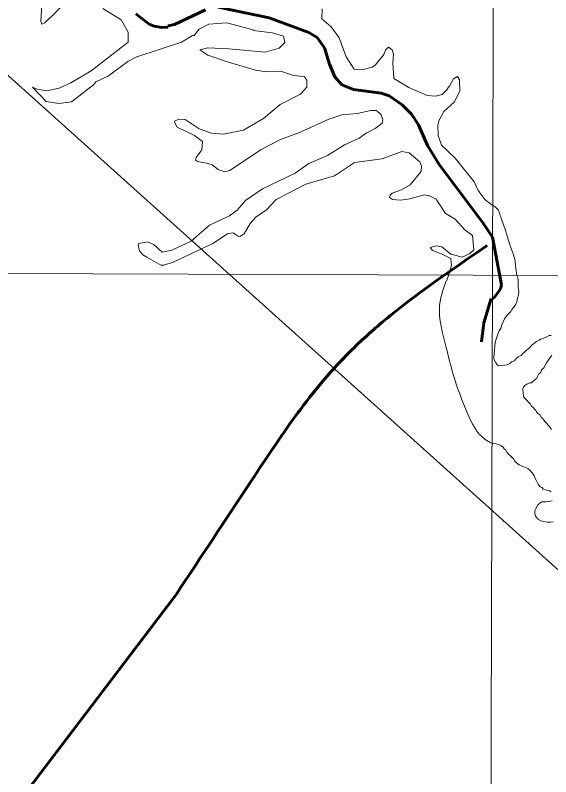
# Model space of a CAD drawing. Extents: x -1643653 to 4543381, y 1624270 to 13878484.
# Drawn here: x 801955 to 802718, y 9015515 to 9016602 of the extents above; entities that cross this region are included whole.
import ezdxf

# ---------------------------------------------------------------- set-up
doc = ezdxf.new("R2010")
doc.units = 0
doc.header["$LTSCALE"] = 200
doc.linetypes.add('LONG_DASH_SHORT_DASH', pattern=[9.9, 6, -1.2, 1.5, -1.2])
doc.layers.add('60', color=7, linetype='Continuous', lineweight=13)

msp = doc.modelspace()

# ---------------------------------------------------------------- linework, layer by layer
at = {"layer": '60'}
msp.add_line((798190.5, 9016246.4), (834959.1, 9016114), dxfattribs=at)
for points in [[(802658.4, 9024448.3), (802635.4, 9016230.4), (802613.7, 9008888.5)], [(807126, 9013554.3), (805831.2, 9014683.5), (804956.4, 9014561), (803779.5, 9015538.2), (802903.5, 9015653.1), (801522.3, 9016894.9), (800901.2, 9016842.4), (800376.3, 9017157.5), (799886.4, 9016711.1), (799746.4, 9016868.7), (799540.1, 9016834.7), (799794.2, 9017234.1), (799926.4, 9018248.5), (800734.8, 9018666.7), (801270.7, 9019718.2), (802746.2, 9020198.7), (804393.9, 9022148.4), (804477.4, 9023011.8), (804881.1, 9023304.3), (805354.3, 9023555), (806014.4, 9022695.6), (806410.3, 9021665.8)], [(801992.3, 9016616.6), (801991, 9016593.2), (801992.7, 9016589), (801996.6, 9016590.9), (802027.1, 9016620.2)], [(802079.7, 9016611.3), (802105.8, 9016595.2), (802115.5, 9016577.6), (802115.5, 9016563.1)], [(802634.5, 9016331), (802625, 9016338.1), (802615, 9016351.5), (802609.1, 9016363.9), (802582.2, 9016397.4), (802562.7, 9016416.1), (802557.6, 9016429.7), (802557.3, 9016444.4), (802558.7, 9016450.9), (802566.1, 9016464), (802581.2, 9016477.9), (802588.7, 9016493.8), (802588.1, 9016509.2), (802585.2, 9016514.2), (802579.8, 9016510.6), (802573.9, 9016500.5), (802572.6, 9016499.1), (802570.1, 9016495.2), (802563.3, 9016488.3), (802554, 9016486.2), (802541.9, 9016487.2), (802516, 9016498.2), (802494.4, 9016511.5), (802493.1, 9016533.2), (802494.2, 9016546), (802492.1, 9016552.4), (802487.1, 9016555.9), (802483.1, 9016552.5), (802480.3, 9016545.6), (802468.2, 9016530.6), (802463.6, 9016527.3), (802449, 9016523.5), (802438.1, 9016524.6), (802426.8, 9016542.1), (802416.5, 9016569.4), (802405, 9016584.9), (802392, 9016596.4), (802392.5, 9016610.8)], [(802634.5, 9016331), (802625, 9016338.1), (802615, 9016351.5), (802609.1, 9016363.9), (802582.2, 9016397.4), (802562.7, 9016416.1), (802557.6, 9016429.7), (802557.3, 9016444.4), (802558.7, 9016450.9), (802566.1, 9016464), (802581.2, 9016477.9), (802588.7, 9016493.8), (802588.1, 9016509.2), (802585.2, 9016514.2), (802579.8, 9016510.6), (802573.9, 9016500.5), (802572.6, 9016499.1), (802570.1, 9016495.2), (802563.3, 9016488.3), (802554, 9016486.2), (802541.9, 9016487.2), (802516, 9016498.2), (802494.4, 9016511.5), (802493.1, 9016533.2), (802494.2, 9016546), (802492.1, 9016552.4), (802487.1, 9016555.9), (802483.1, 9016552.5), (802480.3, 9016545.6), (802468.2, 9016530.6), (802463.6, 9016527.3), (802449, 9016523.5), (802438.1, 9016524.6), (802426.8, 9016542.1), (802416.5, 9016569.4), (802405, 9016584.9), (802392, 9016596.4), (802392.5, 9016610.8)], [(802115.5, 9016563.1), (802062.9, 9016522.1), (802034, 9016505.1), (802017, 9016497.7), (801999.8, 9016493.9), (801985.8, 9016496), (801979.2, 9016498.9), (801998.8, 9016478.6), (802016.5, 9016475.5), (802034.7, 9016478), (802066.1, 9016502.1), (802069.6, 9016506.3), (802087.7, 9016515.3), (802115, 9016535.3), (802128.1, 9016542.3), (802191.5, 9016563.3), (802207.3, 9016572.6), (802210, 9016572.6), (802216.9, 9016581.9), (802230.9, 9016588.8), (802256.5, 9016590.7), (802293.8, 9016580.7), (802293.8, 9016579.7), (802321.7, 9016576.3), (802337.1, 9016571.6), (802339.2, 9016562.5), (802331, 9016554.5), (802310.9, 9016548.9), (802259.2, 9016553.8)], [(802259.2, 9016553.8), (802229.3, 9016555.2), (802217.7, 9016552), (802229.3, 9016544.7), (802258.5, 9016534.7), (802297.1, 9016523.1), (802312.4, 9016520.8), (802332.8, 9016521.5), (802350.1, 9016515.9), (802367, 9016513.7), (802370.3, 9016509), (802370.3, 9016498.8), (802361.3, 9016488.9), (802332.4, 9016474.4), (802308.5, 9016454.3), (802280.2, 9016437.6), (802251.8, 9016431.7), (802234.6, 9016433.2), (802216.8, 9016439.4), (802197.1, 9016452.8), (802187.8, 9016453), (802181.6, 9016450.6), (802182.1, 9016447.9), (802185.6, 9016441.9), (802210.4, 9016429.7), (802221.7, 9016421.2), (802220.9, 9016409.3), (802212.6, 9016398.4), (802211.8, 9016394.9), (802214.4, 9016392.7), (802228, 9016390.3), (802235.3, 9016388), (802243.8, 9016381.3), (802253.1, 9016378.3), (802260.7, 9016380.2), (802305.2, 9016409.8), (802332.8, 9016424.4), (802360, 9016434.3), (802401.9, 9016453.1), (802420.3, 9016459.6), (802442.2, 9016461.3), (802461.9, 9016465.4), (802469.9, 9016465.4), (802476.6, 9016459.5), (802478.8, 9016452.3), (802477.9, 9016447.5), (802467.9, 9016439.7), (802455, 9016433.3), (802445.2, 9016426.3), (802424.2, 9016416.8), (802400, 9016401.6), (802373.4, 9016390), (802354, 9016376.4), (802307.1, 9016354), (802283.2, 9016337.2), (802271.2, 9016323.3), (802260.1, 9016315.4), (802231.4, 9016302.2), (802205.3, 9016279.1), (802178, 9016266.3), (802164.1, 9016263.4), (802152.1, 9016274.5), (802143.2, 9016278.3), (802131, 9016276), (802129.9, 9016273.6)], [(802129.9, 9016273.6), (802131.6, 9016265.4), (802136.4, 9016259.7), (802142.2, 9016256.5), (802162.4, 9016244.9), (802166.3, 9016244.9), (802180, 9016249.3), (802236.6, 9016275.7), (802257.4, 9016289.8), (802265.5, 9016290.8), (802272.3, 9016286.3), (802274.7, 9016285.8), (802280.9, 9016289.5), (802289.8, 9016304.2), (802297.6, 9016313.3), (802312.8, 9016323.8), (802326.8, 9016338.6), (802369.2, 9016360.7), (802410.1, 9016372.5), (802438.3, 9016391.5), (802477.9, 9016396.7), (802505.9, 9016407.3), (802516.5, 9016405), (802531.5, 9016392.4), (802533.9, 9016386.4), (802533.6, 9016378.4), (802518, 9016359.6), (802505.4, 9016352.5), (802492.3, 9016347.7), (802489.5, 9016345), (802488.3, 9016341.6), (802492.6, 9016338.6), (802503.9, 9016337.8), (802517.4, 9016339.4), (802538.2, 9016345.1), (802545.5, 9016343.7)], [(802545.5, 9016343.7), (802555.1, 9016339), (802568.2, 9016318.6), (802581.8, 9016310.6), (802596, 9016295.2), (802606.8, 9016287.1), (802608.8, 9016266.6), (802603, 9016261.4), (802592.6, 9016256.2), (802575.9, 9016260.6), (802563.2, 9016270.9), (802554.7, 9016272.6), (802546.3, 9016269.9), (802549.8, 9016265.7), (802563.4, 9016260.6), (802575.9, 9016254.5), (802576.9, 9016245), (802572.6, 9016230)], [(802638.2, 9016124.8), (802638.8, 9016129), (802639.2, 9016134.9), (802641.4, 9016142), (802642.7, 9016146.6), (802645, 9016151.1), (802647.6, 9016156), (802648.3, 9016158.9), (802650.6, 9016164.2), (802652.5, 9016168.1), (802655.8, 9016172.9), (802659, 9016176.5), (802661.3, 9016178.8), (802662.9, 9016181.7), (802665.9, 9016185), (802668.5, 9016189.2), (802670.4, 9016194.4), (802671.1, 9016198), (802672.4, 9016202.6), (802673, 9016207.1), (802672, 9016213), (802672, 9016215.5), (802672, 9016217.5), (802672.1, 9016220.5), (802671.8, 9016223.5), (802671.3, 9016227.1), (802670.6, 9016229.1), (802669.8, 9016230.2)], [(802638.2, 9016124.8), (802638.8, 9016129), (802639.2, 9016134.9), (802641.4, 9016142), (802642.7, 9016146.6), (802645, 9016151.1), (802647.6, 9016156), (802648.3, 9016158.9), (802650.6, 9016164.2), (802652.5, 9016168.1), (802655.8, 9016172.9), (802659, 9016176.5), (802661.3, 9016178.8), (802662.9, 9016181.7), (802665.9, 9016185), (802668.5, 9016189.2), (802670.4, 9016194.4), (802671.1, 9016198), (802672.4, 9016202.6), (802673, 9016207.1), (802672, 9016213), (802672, 9016215.5), (802672, 9016217.5), (802672.1, 9016220.5), (802671.8, 9016223.5), (802671.3, 9016227.1), (802670.6, 9016229.1), (802669.8, 9016230.2)], [(802719, 9016144.6), (802716.2, 9016144.4), (802713, 9016142.4), (802709.5, 9016141.2), (802706.5, 9016139.9), (802703.7, 9016139.2), (802701.7, 9016137.7), (802698.2, 9016136), (802696.2, 9016134.5), (802691.9, 9016131), (802691.9, 9016131), (802688.7, 9016127.4), (802688.7, 9016127.4), (802683.8, 9016123.5), (802680.8, 9016120.9), (802680.8, 9016120.9), (802678.2, 9016118.2), (802676.3, 9016116), (802671.7, 9016114), (802669.1, 9016111.7), (802666.5, 9016108.2), (802662.3, 9016106.9), (802660, 9016104.6), (802656.4, 9016102.6), (802652.2, 9016102), (802648.1, 9016101.8), (802644.4, 9016101.3), (802644.4, 9016101.3), (802641.4, 9016103), (802639.8, 9016105.6), (802639.8, 9016105.6), (802637.8, 9016109.8), (802637.2, 9016113), (802637.8, 9016118.6), (802638.2, 9016124.8)], [(802719, 9016144.6), (802716.2, 9016144.4), (802713, 9016142.4), (802709.5, 9016141.2), (802706.5, 9016139.9), (802703.7, 9016139.2), (802701.7, 9016137.7), (802698.2, 9016136), (802696.2, 9016134.5), (802691.9, 9016131), (802691.9, 9016131), (802688.7, 9016127.4), (802688.7, 9016127.4), (802683.8, 9016123.5), (802680.8, 9016120.9), (802680.8, 9016120.9), (802678.2, 9016118.2), (802676.3, 9016116), (802671.7, 9016114), (802669.1, 9016111.7), (802666.5, 9016108.2), (802662.3, 9016106.9), (802660, 9016104.6), (802656.4, 9016102.6), (802652.2, 9016102), (802648.1, 9016101.8), (802644.4, 9016101.3), (802644.4, 9016101.3), (802641.4, 9016103), (802639.8, 9016105.6), (802639.8, 9016105.6), (802637.8, 9016109.8), (802637.2, 9016113), (802637.8, 9016118.6), (802638.2, 9016124.8)], [(802719.6, 9016010.2), (802718.2, 9016012.5), (802716.7, 9016014.5), (802714.9, 9016016.7), (802712.7, 9016018.8), (802710.5, 9016021.5), (802708.7, 9016023.5), (802707, 9016025.6), (802704.5, 9016028.1), (802702.8, 9016031.3), (802699.8, 9016033.4), (802697.8, 9016035.6), (802697.1, 9016037.6), (802695.1, 9016039.6), (802693.1, 9016041.9), (802690.9, 9016043.9), (802688.9, 9016047), (802687.2, 9016049), (802685.4, 9016051), (802682.2, 9016054.2), (802680.2, 9016056.3), (802679.5, 9016058.8), (802678.8, 9016062.8), (802678.6, 9016066.5), (802678.6, 9016068.8), (802679.6, 9016071), (802681.4, 9016073.3), (802684.4, 9016075), (802688.1, 9016077.2), (802690.9, 9016077.2), (802693.2, 9016079.2), (802695.7, 9016081.2), (802698.4, 9016083.7), (802699.7, 9016086.2), (802701.5, 9016089.7), (802704, 9016091.9), (802704.8, 9016094.2), (802706, 9016096.4), (802708.3, 9016098.6), (802712.3, 9016105.3), (802715.4, 9016110.2), (802720, 9016116.4)], [(802719.6, 9016010.2), (802718.2, 9016012.5), (802716.7, 9016014.5), (802714.9, 9016016.7), (802712.7, 9016018.8), (802710.5, 9016021.5), (802708.7, 9016023.5), (802707, 9016025.6), (802704.5, 9016028.1), (802702.8, 9016031.3), (802699.8, 9016033.4), (802697.8, 9016035.6), (802697.1, 9016037.6), (802695.1, 9016039.6), (802693.1, 9016041.9), (802690.9, 9016043.9), (802688.9, 9016047), (802687.2, 9016049), (802685.4, 9016051), (802682.2, 9016054.2), (802680.2, 9016056.3), (802679.5, 9016058.8), (802678.8, 9016062.8), (802678.6, 9016066.5), (802678.6, 9016068.8), (802679.6, 9016071), (802681.4, 9016073.3), (802684.4, 9016075), (802688.1, 9016077.2), (802690.9, 9016077.2), (802693.2, 9016079.2), (802695.7, 9016081.2), (802698.4, 9016083.7), (802699.7, 9016086.2), (802701.5, 9016089.7), (802704, 9016091.9), (802704.8, 9016094.2), (802706, 9016096.4), (802708.3, 9016098.6), (802712.3, 9016105.3), (802715.4, 9016110.2), (802720, 9016116.4)], [(802634.7, 9015990.6), (802640.5, 9015989.9), (802644, 9015989.1), (802647.4, 9015987.8), (802650.5, 9015985.1), (802652, 9015982.6), (802654.3, 9015980.7), (802655.8, 9015978), (802655.8, 9015978), (802658.7, 9015974.6), (802658.7, 9015974.6), (802660.8, 9015972.7), (802663.2, 9015970.6), (802665, 9015968.6), (802667.2, 9015965.1), (802669.7, 9015962.8), (802673.1, 9015960.2), (802673.1, 9015960.2), (802678.4, 9015957.8), (802681.6, 9015956.5), (802685.6, 9015954.7), (802688.8, 9015951.9), (802690.3, 9015949.9), (802692.1, 9015947.9), (802694.5, 9015944.4), (802695.8, 9015941.4), (802697.7, 9015938.1), (802698.5, 9015936.1), (802700.2, 9015932.6), (802703.4, 9015928.8), (802705.9, 9015927.8), (802707.7, 9015925.3), (802711.1, 9015924.5), (802714.4, 9015923.5), (802716.6, 9015923), (802718.9, 9015921.5)], [(802720.3, 9015908.8), (802718, 9015908.1), (802714.6, 9015907.8), (802712, 9015907.2), (802709, 9015907.2), (802705.5, 9015907.3), (802703.2, 9015905.8), (802700, 9015903.1), (802698, 9015899.6), (802697.1, 9015897.4), (802695.8, 9015894.3), (802695.5, 9015890.6), (802696.4, 9015887.2), (802698.1, 9015884.8), (802700.8, 9015881.8), (802704.3, 9015880.2), (802706.6, 9015879.5), (802710.3, 9015878.7), (802713.3, 9015878.4), (802717.8, 9015878.4), (802721.6, 9015878.6)]]:
    msp.add_lwpolyline(points, dxfattribs=at)
at = {"layer": '60', "linetype": 'LONG_DASH_SHORT_DASH', "lineweight": 60}
for points in [[(802243.8, 9016613), (802316.9, 9016597.7), (802373.1, 9016576.9), (802385.2, 9016569.8), (802395.8, 9016555.1), (802402.9, 9016531.6), (802410.3, 9016513.8), (802420.4, 9016502.3), (802437.2, 9016495.8), (802476.4, 9016490.4), (802487.7, 9016486.6), (802506.3, 9016473.6), (802519.7, 9016460.2), (802529.8, 9016445.3), (802542.4, 9016415.6), (802559, 9016388.6), (802622.1, 9016304.8), (802635.5, 9016284.9)], [(802126.6, 9016603.5), (802145.5, 9016589), (802152.6, 9016586), (802163.8, 9016584.1), (802172.2, 9016584.7), (802172.9, 9016586.2), (802181.6, 9016588.4), (802225.7, 9016609.1)], [(802635.5, 9016284.9), (802648.1, 9016216.9), (802646.6, 9016210.9), (802643.8, 9016206.7), (802640.8, 9016202.9), (802637.5, 9016198.7), (802635.3, 9016196.9)], [(802619.8, 9016135.6), (802622.7, 9016162.7), (802633.5, 9016197.5)], [(802184.4, 9015775.4), (801898, 9015398.5), (801757.6, 9015047.4), (801792.7, 9014895.2), (801898, 9014848.4), (802050.1, 9014918.7), (802073.5, 9014672.9), (801769.3, 9014579.3), (801523.7, 9014380.3), (801278.1, 9013537.7), (801243, 9012987.7), (801465.2, 9012613.2), (801681.6, 9012373.2), (801588, 9011998.8), (801213.7, 9011624.2)]]:
    msp.add_lwpolyline(points, dxfattribs=at)
at = {"layer": '60', "lineweight": 25}
msp.add_spline([(814781, 9009175.5), (814787.2, 9009173.4), (814796.9, 9009173.4), (814799.4, 9009172.4), (814805.1, 9009174.5), (814805.6, 9009176.5), (814811.7, 9009179.5), (814811.7, 9009179.5), (814801.5, 9009181), (814790.7, 9009181.5), (814784.1, 9009183.1), (814777.4, 9009185.1), (814778.4, 9009175.5)], degree=3, dxfattribs=at)
at = {"layer": '60'}
for points in [[(802669.8, 9016230.2), (802668.2, 9016244.2), (802667.1, 9016252.8), (802660.7, 9016272.3), (802655, 9016290.7), (802647.6, 9016311.9), (802640.7, 9016326.8), (802634.5, 9016331)], [(802669.8, 9016230.2), (802668.2, 9016244.2), (802667.1, 9016252.8), (802660.7, 9016272.3), (802655, 9016290.7), (802647.6, 9016311.9), (802640.7, 9016326.8), (802634.5, 9016331)], [(802572.6, 9016230), (802559.9, 9016187.7), (802569.2, 9016127.6), (802579.3, 9016088.8), (802599.7, 9016033.3), (802624.6, 9015996.3), (802634.7, 9015990.6)]]:
    msp.add_spline(points, degree=3, dxfattribs=at)
at = {"layer": '60', "linetype": 'LONG_DASH_SHORT_DASH', "lineweight": 60}
msp.add_spline([(802627.7, 9016272.9), (802417.3, 9016106.4), (802289.1, 9015933.9), (802184.4, 9015775.4)], degree=3, dxfattribs=at)

doc.saveas('drawing.dxf')
